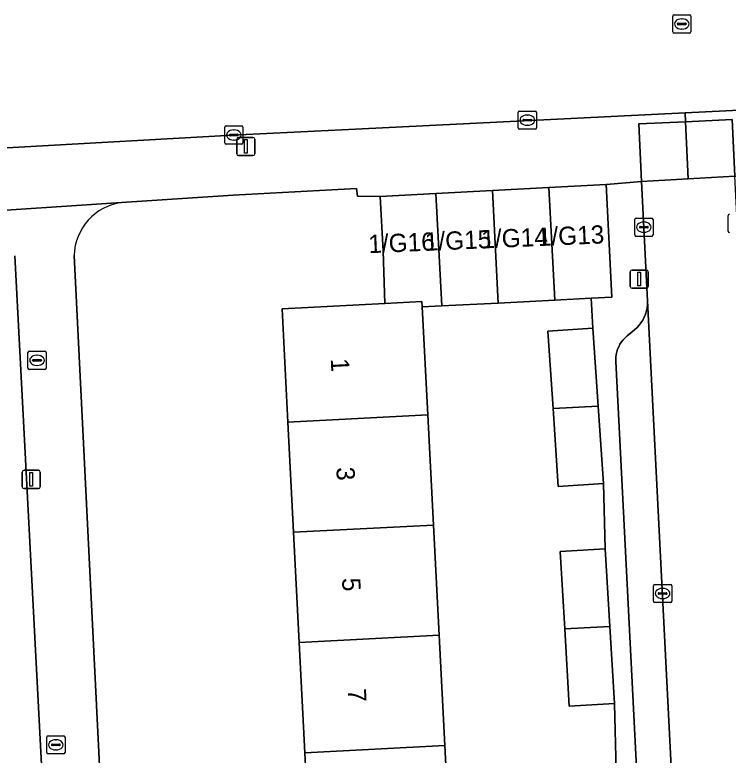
# Model space of a CAD drawing. Extents: x 161084 to 161928, y 385354 to 386522.
# Drawn here: x 161488.06 to 161527.19, y 385712.53 to 385753.12 of the extents above; entities that cross this region are included whole.
import ezdxf

# ---------------------------------------------------------------- set-up
doc = ezdxf.new("R2010")
doc.units = 0
for name, color, linetype in [('IMGEO_Erf', 7, 'Continuous'), ('IMGEO_Kolk', 7, 'Continuous'), ('IMGEO_Lichtmast', 7, 'Continuous'), ('IMGEO_Pand', 7, 'Continuous'), ('IMGEO_Pand_nummerreeks', 7, 'Continuous'), ('IMGEO_Parkeervlak_open', 7, 'Continuous'), ('IMGEO_Rijbaan_lokaal_gesloten', 7, 'Continuous'), ('IMGEO_Rijbaan_lokaal_open', 7, 'Continuous'), ('IMGEO_Rioolput', 7, 'Continuous'), ('IMGEO_Voetpad_open', 7, 'Continuous')]:
    doc.layers.add(name, color=color, linetype=linetype)

msp = doc.modelspace()

# ---------------------------------------------------------------- linework, layer by layer
at = {"layer": 'IMGEO_Erf'}
for points in [[(161504.288, 385706.623), (161503.977, 385712.666), (161503.666, 385718.709), (161503.355, 385724.752), (161503.044, 385730.795), (161502.724, 385737.01), (161508.362, 385737.3), (161508.26, 385740.166), (161508.104, 385743.162), (161506.866, 385743.186), (161506.812, 385743.591), (161500.033, 385743.232), (161493.92, 385742.831)], [(161479.748, 385659.941), (161489.33, 385660.501), (161489.589, 385660.528), (161489.844, 385660.578), (161490.094, 385660.65), (161490.336, 385660.745), (161490.569, 385660.86), (161490.79, 385660.996), (161490.999, 385661.152), (161491.193, 385661.325), (161491.37, 385661.515), (161491.53, 385661.72), (161491.671, 385661.939), (161491.792, 385662.169), (161491.892, 385662.409), (161491.97, 385662.657), (161492.026, 385662.911), (161492.058, 385663.169), (161492.068, 385663.429), (161492.064, 385663.551), (161488.064, 385739.904)], [(161491.321, 385739.927), (161495.099, 385663.765), (161495.126, 385663.49), (161495.177, 385663.218), (161495.253, 385662.951), (161495.352, 385662.693), (161495.473, 385662.444), (161495.616, 385662.207)], [(161517.97, 385723.706), (161520.449, 385723.853), (161520.342, 385727.427), (161517.869, 385727.26), (161517.58, 385731.542), (161517.295, 385735.769), (161519.768, 385735.936), (161519.676, 385737.58), (161517.677, 385737.477), (161514.577, 385737.318), (161511.477, 385737.158), (161510.402, 385737.103), (161510.706, 385731.189), (161511.017, 385725.146), (161511.328, 385719.103), (161511.639, 385713.06), (161511.95, 385707.017)], [(161521.05, 385711.681), (161520.952, 385715.37), (161518.473, 385715.223), (161518.222, 385719.458), (161517.97, 385723.706)]]:
    msp.add_lwpolyline(points, dxfattribs=at)
msp.add_arc((161494.325, 385739.853), 3.005, 97.752, 178.5926, dxfattribs=at)
at = {"layer": 'IMGEO_Kolk'}
for p, q in [((161515.746, 385747.845), (161516.598, 385747.845)), ((161515.671, 385746.919), (161515.671, 385747.771)), ((161516.159, 385747.625), (161516.184, 385747.625)), ((161516.672, 385747.771), (161516.672, 385746.919)), ((161499.65, 385747.03), (161500.502, 385747.03)), ((161515.93, 385747.339), (161515.93, 385747.351)), ((161516.368, 385747.302), (161515.97, 385747.302)), ((161515.973, 385747.388), (161516.371, 385747.388)), ((161516.182, 385747.065), (161516.157, 385747.065)), ((161516.414, 385747.351), (161516.414, 385747.339)), ((161499.575, 385746.104), (161499.575, 385746.956)), ((161500.063, 385746.81), (161500.088, 385746.81)), ((161500.576, 385746.956), (161500.576, 385746.104)), ((161516.598, 385746.845), (161515.746, 385746.845)), ((161499.834, 385746.524), (161499.834, 385746.536)), ((161500.272, 385746.487), (161499.874, 385746.487)), ((161499.877, 385746.573), (161500.275, 385746.573)), ((161500.086, 385746.25), (161500.061, 385746.25)), ((161500.318, 385746.536), (161500.318, 385746.524)), ((161500.502, 385746.03), (161499.65, 385746.03)), ((161522.064, 385741.05), (161522.064, 385741.902)), ((161522.139, 385741.976), (161522.991, 385741.976)), ((161522.552, 385741.756), (161522.577, 385741.756)), ((161523.065, 385741.902), (161523.065, 385741.05)), ((161527.187, 385741.259), (161527.187, 385742.111)), ((161522.323, 385741.47), (161522.323, 385741.482)), ((161522.761, 385741.433), (161522.363, 385741.433)), ((161522.366, 385741.519), (161522.764, 385741.519)), ((161522.807, 385741.482), (161522.807, 385741.47)), ((161522.991, 385740.976), (161522.139, 385740.976)), ((161522.575, 385741.196), (161522.55, 385741.196)), ((161488.784, 385733.754), (161488.784, 385734.606)), ((161488.859, 385734.68), (161489.711, 385734.68)), ((161489.272, 385734.46), (161489.297, 385734.46)), ((161489.785, 385734.606), (161489.785, 385733.754)), ((161489.043, 385734.174), (161489.043, 385734.186)), ((161489.481, 385734.137), (161489.083, 385734.137)), ((161489.086, 385734.223), (161489.484, 385734.223)), ((161489.527, 385734.186), (161489.527, 385734.174)), ((161489.711, 385733.68), (161488.859, 385733.68)), ((161489.295, 385733.9), (161489.27, 385733.9)), ((161523.165, 385721.897), (161524.017, 385721.897)), ((161523.09, 385720.971), (161523.09, 385721.823)), ((161523.392, 385721.44), (161523.79, 385721.44)), ((161523.578, 385721.677), (161523.603, 385721.677)), ((161524.091, 385721.823), (161524.091, 385720.971)), ((161523.349, 385721.391), (161523.349, 385721.403)), ((161523.787, 385721.354), (161523.389, 385721.354)), ((161523.601, 385721.117), (161523.576, 385721.117)), ((161523.833, 385721.403), (161523.833, 385721.391)), ((161524.017, 385720.897), (161523.165, 385720.897)), ((161489.817, 385712.672), (161489.817, 385713.524)), ((161489.892, 385713.598), (161490.744, 385713.598)), ((161490.305, 385713.378), (161490.33, 385713.378)), ((161490.818, 385713.524), (161490.818, 385712.672)), ((161490.076, 385713.092), (161490.076, 385713.104)), ((161490.514, 385713.055), (161490.116, 385713.055)), ((161490.119, 385713.141), (161490.517, 385713.141)), ((161490.56, 385713.104), (161490.56, 385713.092)), ((161490.744, 385712.598), (161489.892, 385712.598)), ((161490.328, 385712.818), (161490.303, 385712.818))]:
    msp.add_line(p, q, dxfattribs=at)
for points in [[(161515.746, 385747.845), (161516.598, 385747.845)], [(161515.671, 385746.919), (161515.671, 385747.771)], [(161516.672, 385747.771), (161516.672, 385746.919)], [(161499.65, 385747.03), (161500.502, 385747.03)], [(161499.575, 385746.104), (161499.575, 385746.956)], [(161500.576, 385746.956), (161500.576, 385746.104)], [(161516.598, 385746.845), (161515.746, 385746.845)], [(161500.502, 385746.03), (161499.65, 385746.03)], [(161522.064, 385741.05), (161522.064, 385741.902)], [(161522.139, 385741.976), (161522.991, 385741.976)], [(161523.065, 385741.902), (161523.065, 385741.05)], [(161527.187, 385741.259), (161527.187, 385742.111)], [(161522.991, 385740.976), (161522.139, 385740.976)], [(161488.784, 385733.754), (161488.784, 385734.606)], [(161488.859, 385734.68), (161489.711, 385734.68)], [(161489.785, 385734.606), (161489.785, 385733.754)], [(161489.711, 385733.68), (161488.859, 385733.68)], [(161523.165, 385721.897), (161524.017, 385721.897)], [(161523.09, 385720.971), (161523.09, 385721.823)], [(161524.091, 385721.823), (161524.091, 385720.971)], [(161524.017, 385720.897), (161523.165, 385720.897)], [(161489.817, 385712.672), (161489.817, 385713.524)], [(161489.892, 385713.598), (161490.744, 385713.598)], [(161490.818, 385713.524), (161490.818, 385712.672)], [(161490.744, 385712.598), (161489.892, 385712.598)]]:
    msp.add_lwpolyline(points, dxfattribs=at)
for centre, radius, start, end in [((161515.748, 385747.769), 0.0765, 91.552, 178.448), ((161515.748, 385747.769), 0.0765, 91.552, 178.448), ((161516.596, 385747.769), 0.0765, 1.552, 88.448), ((161516.596, 385747.769), 0.0765, 1.552, 88.448), ((161499.652, 385746.954), 0.0765, 91.552, 178.448), ((161499.652, 385746.954), 0.0765, 91.552, 178.448), ((161500.5, 385746.954), 0.0765, 1.552, 88.448), ((161500.5, 385746.954), 0.0765, 1.552, 88.448), ((161515.97, 385747.348), 0.0403, 85.8775, 175.7526), ((161515.967, 385747.338), 0.0366, 178.938, 274.7102), ((161516.371, 385747.345), 0.043, 264.8664, 352.4533), ((161516.375, 385747.35), 0.0386, 1.7309, 96.639), ((161515.748, 385746.921), 0.0765, 181.552, 268.448), ((161515.748, 385746.921), 0.0765, 181.552, 268.448), ((161516.596, 385746.921), 0.0765, 271.552, 358.448), ((161516.596, 385746.921), 0.0765, 271.552, 358.448), ((161499.874, 385746.533), 0.0403, 85.8775, 175.7526), ((161499.871, 385746.523), 0.0366, 178.938, 274.7102), ((161500.275, 385746.53), 0.043, 264.8664, 352.4533), ((161500.279, 385746.535), 0.0386, 1.7309, 96.639), ((161499.652, 385746.106), 0.0765, 181.552, 268.448), ((161499.652, 385746.106), 0.0765, 181.552, 268.448), ((161500.5, 385746.106), 0.0765, 271.552, 358.448), ((161500.5, 385746.106), 0.0765, 271.552, 358.448), ((161527.264, 385742.109), 0.0765, 91.552, 178.448), ((161527.264, 385742.109), 0.0765, 91.552, 178.448), ((161522.141, 385741.9), 0.0765, 91.552, 178.448), ((161522.141, 385741.9), 0.0765, 91.552, 178.448), ((161522.989, 385741.9), 0.0765, 1.552, 88.448), ((161522.989, 385741.9), 0.0765, 1.552, 88.448), ((161522.363, 385741.479), 0.0403, 85.8775, 175.7526), ((161522.36, 385741.469), 0.0366, 178.938, 274.7102), ((161522.764, 385741.476), 0.043, 264.8664, 352.4533), ((161522.768, 385741.481), 0.0386, 1.7309, 96.639), ((161522.141, 385741.052), 0.0765, 181.552, 268.448), ((161522.141, 385741.052), 0.0765, 181.552, 268.448), ((161522.989, 385741.052), 0.0765, 271.552, 358.448), ((161522.989, 385741.052), 0.0765, 271.552, 358.448), ((161527.264, 385741.261), 0.0765, 181.552, 268.448), ((161527.264, 385741.261), 0.0765, 181.552, 268.448), ((161488.861, 385734.604), 0.0765, 91.552, 178.448), ((161488.861, 385734.604), 0.0765, 91.552, 178.448), ((161489.709, 385734.604), 0.0765, 1.552, 88.448), ((161489.709, 385734.604), 0.0765, 1.552, 88.448), ((161489.083, 385734.183), 0.0403, 85.8775, 175.7526), ((161489.08, 385734.173), 0.0366, 178.938, 274.7102), ((161489.484, 385734.18), 0.043, 264.8664, 352.4533), ((161489.488, 385734.185), 0.0386, 1.7309, 96.639), ((161488.861, 385733.756), 0.0765, 181.552, 268.448), ((161488.861, 385733.756), 0.0765, 181.552, 268.448), ((161489.709, 385733.756), 0.0765, 271.552, 358.448), ((161489.709, 385733.756), 0.0765, 271.552, 358.448), ((161523.167, 385721.821), 0.0765, 91.552, 178.448), ((161523.167, 385721.821), 0.0765, 91.552, 178.448), ((161524.015, 385721.821), 0.0765, 1.552, 88.448), ((161524.015, 385721.821), 0.0765, 1.552, 88.448), ((161523.389, 385721.4), 0.0403, 85.8775, 175.7526), ((161523.794, 385721.402), 0.0386, 1.7309, 96.639), ((161523.386, 385721.39), 0.0366, 178.938, 274.7102), ((161523.79, 385721.397), 0.043, 264.8664, 352.4533), ((161523.167, 385720.973), 0.0765, 181.552, 268.448), ((161523.167, 385720.973), 0.0765, 181.552, 268.448), ((161524.015, 385720.973), 0.0765, 271.552, 358.448), ((161524.015, 385720.973), 0.0765, 271.552, 358.448), ((161489.894, 385713.522), 0.0765, 91.552, 178.448), ((161489.894, 385713.522), 0.0765, 91.552, 178.448), ((161490.742, 385713.522), 0.0765, 1.552, 88.448), ((161490.742, 385713.522), 0.0765, 1.552, 88.448), ((161490.116, 385713.101), 0.0403, 85.8775, 175.7526), ((161490.113, 385713.091), 0.0366, 178.938, 274.7102), ((161490.517, 385713.098), 0.043, 264.8664, 352.4533), ((161490.521, 385713.103), 0.0386, 1.7309, 96.639), ((161489.894, 385712.674), 0.0765, 181.552, 268.448), ((161489.894, 385712.674), 0.0765, 181.552, 268.448), ((161490.742, 385712.674), 0.0765, 271.552, 358.448), ((161490.742, 385712.674), 0.0765, 271.552, 358.448)]:
    msp.add_arc(centre, radius, start, end, dxfattribs=at)
for centre, major_axis, ratio, start_param, end_param in [((161516.158, 385747.345), (-0.387, 0.002), 0.722429, 4.712389, 7.853982), ((161516.183, 385747.345), (-0.39, 0.002), 0.717154, 1.570796, 4.712389), ((161500.062, 385746.53), (-0.387, 0.002), 0.722429, 4.712389, 7.853982), ((161500.087, 385746.53), (-0.39, 0.002), 0.717154, 1.570796, 4.712389), ((161522.551, 385741.476), (-0.387, 0.002), 0.722429, 4.712389, 7.853982), ((161522.576, 385741.476), (-0.39, 0.002), 0.717154, 1.570796, 4.712389), ((161489.271, 385734.18), (-0.387, 0.002), 0.722429, 4.712389, 7.853982), ((161489.296, 385734.18), (-0.39, 0.002), 0.717154, 1.570796, 4.712389), ((161523.577, 385721.397), (-0.387, 0.002), 0.722429, 4.712389, 7.853982), ((161523.602, 385721.397), (-0.39, 0.002), 0.717154, 1.570796, 4.712389), ((161490.304, 385713.098), (-0.387, 0.002), 0.722429, 4.712389, 7.853982), ((161490.329, 385713.098), (-0.39, 0.002), 0.717154, 1.570796, 4.712389)]:
    msp.add_ellipse(centre, major_axis=major_axis, ratio=ratio, start_param=start_param, end_param=end_param, dxfattribs=at)
at = {"layer": 'IMGEO_Lichtmast'}
for p, q in [((161500.234, 385745.503), (161500.234, 385746.303)), ((161500.234, 385746.303), (161500.234, 385745.503)), ((161500.334, 385746.403), (161501.124, 385746.403)), ((161501.124, 385746.403), (161500.334, 385746.403)), ((161501.224, 385746.303), (161501.224, 385745.503)), ((161501.224, 385745.503), (161501.224, 385746.303)), ((161501.124, 385745.403), (161500.334, 385745.403)), ((161500.334, 385745.403), (161501.124, 385745.403)), ((161521.812, 385738.229), (161521.812, 385739.029)), ((161521.812, 385739.029), (161521.812, 385738.229)), ((161521.912, 385739.129), (161522.702, 385739.129)), ((161522.702, 385739.129), (161521.912, 385739.129)), ((161522.802, 385739.029), (161522.802, 385738.229)), ((161522.802, 385738.229), (161522.802, 385739.029)), ((161522.702, 385738.129), (161521.912, 385738.129)), ((161521.912, 385738.129), (161522.702, 385738.129)), ((161488.469, 385727.248), (161488.469, 385728.048)), ((161488.469, 385728.048), (161488.469, 385727.248)), ((161488.569, 385728.148), (161489.359, 385728.148)), ((161489.359, 385728.148), (161488.569, 385728.148)), ((161489.459, 385728.048), (161489.459, 385727.248)), ((161489.459, 385727.248), (161489.459, 385728.048)), ((161489.359, 385727.148), (161488.569, 385727.148)), ((161488.569, 385727.148), (161489.359, 385727.148))]:
    msp.add_line(p, q, dxfattribs=at)
for points in [[(161500.654, 385746.278), (161500.804, 385746.278), (161500.804, 385745.528), (161500.654, 385745.528), (161500.654, 385746.278)], [(161522.232, 385739.004), (161522.382, 385739.004), (161522.382, 385738.254), (161522.232, 385738.254), (161522.232, 385739.004)], [(161488.889, 385728.023), (161489.039, 385728.023), (161489.039, 385727.273), (161488.889, 385727.273), (161488.889, 385728.023)]]:
    msp.add_lwpolyline(points, dxfattribs=at)
for centre, start, end in [((161500.334, 385746.303), 90, 180), ((161500.334, 385746.303), 90, 180), ((161501.124, 385746.303), 0, 90), ((161501.124, 385746.303), 360, 90), ((161500.334, 385745.503), 180, 270), ((161500.334, 385745.503), 180, 270), ((161501.124, 385745.503), 270, 0), ((161501.124, 385745.503), 270, 0), ((161521.912, 385739.029), 90, 180), ((161521.912, 385739.029), 90, 180), ((161522.702, 385739.029), 0, 90), ((161522.702, 385739.029), 360, 90), ((161521.912, 385738.229), 180, 270), ((161521.912, 385738.229), 180, 270), ((161522.702, 385738.229), 270, 0), ((161522.702, 385738.229), 270, 0), ((161488.569, 385728.048), 90, 180), ((161488.569, 385728.048), 90, 180), ((161489.359, 385728.048), 0, 90), ((161489.359, 385728.048), 360, 90), ((161488.569, 385727.248), 180, 270), ((161488.569, 385727.248), 180, 270), ((161489.359, 385727.248), 270, 0), ((161489.359, 385727.248), 270, 0)]:
    msp.add_arc(centre, 0.1, start, end, dxfattribs=at)
at = {"layer": 'IMGEO_Pand'}
for points in [[(161520.498, 385743.809), (161517.359, 385743.645), (161517.677, 385737.477), (161519.676, 385737.58), (161520.808, 385737.638)], [(161514.26, 385743.483), (161511.16, 385743.322), (161511.477, 385737.158), (161514.577, 385737.318)], [(161517.359, 385743.645), (161514.26, 385743.483), (161514.577, 385737.318), (161517.677, 385737.477)], [(161511.16, 385743.322), (161508.104, 385743.162), (161508.26, 385740.166), (161508.362, 385737.3), (161510.387, 385737.404), (161510.402, 385737.103), (161511.477, 385737.158)], [(161508.362, 385737.3), (161502.724, 385737.01), (161503.044, 385730.795), (161510.706, 385731.189), (161510.402, 385737.103), (161510.387, 385737.404)], [(161519.768, 385735.936), (161517.295, 385735.769), (161517.58, 385731.542), (161520.056, 385731.67)], [(161520.056, 385731.67), (161517.58, 385731.542), (161517.869, 385727.26), (161520.342, 385727.427)], [(161503.044, 385730.795), (161503.355, 385724.752), (161511.017, 385725.146), (161510.706, 385731.189)], [(161511.328, 385719.103), (161511.017, 385725.146), (161503.355, 385724.752), (161503.666, 385718.709)], [(161520.449, 385723.853), (161517.97, 385723.706), (161518.222, 385719.458), (161520.702, 385719.585)], [(161520.702, 385719.585), (161518.222, 385719.458), (161518.473, 385715.223), (161520.952, 385715.37)], [(161511.639, 385713.06), (161511.328, 385719.103), (161503.666, 385718.709), (161503.977, 385712.666)], [(161503.977, 385712.666), (161504.288, 385706.623), (161511.95, 385707.017), (161511.639, 385713.06)]]:
    msp.add_lwpolyline(points, close=True, dxfattribs=at)
at = {"layer": 'IMGEO_Parkeervlak_open'}
msp.add_lwpolyline([(161526.054, 385672.673), (161522.77, 385737.447), (161522.771, 385737.414), (161522.765, 385737.235), (161522.743, 385737.058), (161522.705, 385736.883), (161522.652, 385736.712), (161522.584, 385736.547), (161522.502, 385736.389), (161522.405, 385736.238), (161522.296, 385736.097), (161522.174, 385735.966), (161522.041, 385735.846), (161521.644, 385735.519), (161521.531, 385735.418), (161521.428, 385735.307), (161521.335, 385735.187), (161521.253, 385735.06), (161521.183, 385734.926), (161521.125, 385734.786), (161521.08, 385734.641), (161521.048, 385734.493), (161521.029, 385734.343), (161521.024, 385734.192), (161521.026, 385734.119), (161523.932, 385677.02)], dxfattribs=at)
at = {"layer": 'IMGEO_Rijbaan_lokaal_gesloten'}
msp.add_lwpolyline([(161219.21, 385731.574), (161226.143, 385732.277), (161227.672, 385732.492), (161228.871, 385732.544), (161235.991, 385732.925), (161235.882, 385734.948), (161276.893, 385737.129), (161276.964, 385735.09), (161280.741, 385735.276), (161299.274, 385736.216), (161307.516, 385736.632), (161344.089, 385738.537), (161374.123, 385739.983), (161392.28, 385740.871), (161410.143, 385741.745), (161419.016, 385742.246), (161440.186, 385743.38), (161458.492, 385744.297), (161476.551, 385745.201), (161500, 385746.526), (161506.744, 385746.859), (161524.82, 385747.75), (161543.029, 385748.648), (161566.659, 385749.814)], dxfattribs=at)
at = {"layer": 'IMGEO_Rijbaan_lokaal_open'}
msp.add_lwpolyline([(161531.187, 385672.772), (161527.885, 385737.854), (161527.559, 385744.275), (161524.999, 385744.128), (161522.438, 385743.98), (161522.77, 385737.447), (161526.054, 385672.673)], dxfattribs=at)
at = {"layer": 'IMGEO_Rioolput'}
for p, q in [((161524.218, 385753.12), (161525.07, 385753.12)), ((161524.143, 385752.194), (161524.143, 385753.046)), ((161524.631, 385752.9), (161524.656, 385752.9)), ((161525.144, 385753.046), (161525.144, 385752.194)), ((161524.402, 385752.614), (161524.402, 385752.626)), ((161524.84, 385752.577), (161524.442, 385752.577)), ((161524.445, 385752.663), (161524.843, 385752.663)), ((161524.654, 385752.34), (161524.629, 385752.34)), ((161524.886, 385752.626), (161524.886, 385752.614)), ((161525.07, 385752.12), (161524.218, 385752.12))]:
    msp.add_line(p, q, dxfattribs=at)
for points in [[(161524.218, 385753.12), (161525.07, 385753.12)], [(161524.143, 385752.194), (161524.143, 385753.046)], [(161525.144, 385753.046), (161525.144, 385752.194)], [(161525.07, 385752.12), (161524.218, 385752.12)]]:
    msp.add_lwpolyline(points, dxfattribs=at)
for centre, radius, start, end in [((161524.22, 385753.044), 0.0765, 91.552, 178.448), ((161524.22, 385753.044), 0.0765, 91.552, 178.448), ((161525.068, 385753.044), 0.0765, 1.552, 88.448), ((161525.068, 385753.044), 0.0765, 1.552, 88.448), ((161524.442, 385752.623), 0.0403, 85.8775, 175.7526), ((161524.439, 385752.613), 0.0366, 178.938, 274.7102), ((161524.843, 385752.62), 0.043, 264.8664, 352.4533), ((161524.847, 385752.625), 0.0386, 1.7309, 96.639), ((161524.22, 385752.196), 0.0765, 181.552, 268.448), ((161524.22, 385752.196), 0.0765, 181.552, 268.448), ((161525.068, 385752.196), 0.0765, 271.552, 358.448), ((161525.068, 385752.196), 0.0765, 271.552, 358.448)]:
    msp.add_arc(centre, radius, start, end, dxfattribs=at)
for centre, major_axis, ratio, start_param, end_param in [((161524.63, 385752.62), (-0.387, 0.002), 0.722429, 4.712389, 7.853982), ((161524.655, 385752.62), (-0.39, 0.002), 0.717154, 1.570796, 4.712389)]:
    msp.add_ellipse(centre, major_axis=major_axis, ratio=ratio, start_param=start_param, end_param=end_param, dxfattribs=at)
at = {"layer": 'IMGEO_Voetpad_open'}
for points in [[(161570.507, 385750), (161566.659, 385749.814), (161543.029, 385748.648), (161524.82, 385747.75), (161524.844, 385747.262), (161527.405, 385747.388), (161527.559, 385744.275), (161529.539, 385744.271), (161532.6, 385744.424), (161535.715, 385744.58), (161538.829, 385744.735), (161541.941, 385744.89), (161543.167, 385745.005), (161543.091, 385745.644), (161551.626, 385745.977), (161551.928, 385746.013), (161559.952, 385746.361), (161560.356, 385746.351), (161572.848, 385746.941)], [(161485.103, 385742.243), (161493.92, 385742.831), (161500.033, 385743.232), (161506.812, 385743.591), (161506.866, 385743.186), (161508.104, 385743.162), (161511.16, 385743.322), (161514.26, 385743.483), (161517.359, 385743.645), (161520.498, 385743.809), (161522.438, 385743.98), (161522.282, 385747.136), (161524.844, 385747.262), (161524.82, 385747.75), (161506.744, 385746.859), (161500, 385746.526), (161476.551, 385745.201)], [(161523.932, 385677.02), (161521.026, 385734.119), (161521.024, 385734.192), (161521.029, 385734.343), (161521.048, 385734.493), (161521.08, 385734.641), (161521.125, 385734.786), (161521.183, 385734.926), (161521.253, 385735.06), (161521.335, 385735.187), (161521.428, 385735.307), (161521.531, 385735.418), (161521.644, 385735.519), (161522.041, 385735.846), (161522.174, 385735.966), (161522.296, 385736.097), (161522.405, 385736.238), (161522.502, 385736.389), (161522.584, 385736.547), (161522.652, 385736.712), (161522.705, 385736.883), (161522.743, 385737.058), (161522.765, 385737.235), (161522.771, 385737.414), (161522.77, 385737.447), (161522.438, 385743.98), (161520.498, 385743.809), (161520.808, 385737.638), (161519.676, 385737.58), (161519.768, 385735.936), (161520.056, 385731.67), (161520.342, 385727.427), (161520.449, 385723.853), (161520.702, 385719.585), (161520.952, 385715.37), (161521.05, 385711.681)], [(161493.92, 385742.831), (161485.103, 385742.243)], [(161488.064, 385739.904), (161492.064, 385663.551), (161492.068, 385663.429), (161492.058, 385663.169), (161492.026, 385662.911), (161491.97, 385662.657), (161491.892, 385662.409), (161491.792, 385662.169)], [(161495.616, 385662.207), (161495.473, 385662.444), (161495.352, 385662.693), (161495.253, 385662.951), (161495.177, 385663.218), (161495.126, 385663.49), (161495.099, 385663.765), (161491.321, 385739.927)]]:
    msp.add_lwpolyline(points, dxfattribs=at)
for points in [[(161524.844, 385747.262), (161522.282, 385747.136), (161522.438, 385743.98), (161524.999, 385744.128)], [(161527.405, 385747.388), (161524.844, 385747.262), (161524.999, 385744.128), (161527.559, 385744.275)]]:
    msp.add_lwpolyline(points, close=True, dxfattribs=at)
msp.add_arc((161494.325, 385739.853), 3.005, 97.752, 178.5926, dxfattribs=at)

# ---------------------------------------------------------------- texts
at = {"layer": 'IMGEO_Pand_nummerreeks'}
for s, rotation, p in [('1/G15', 2.4064, (161510.572, 385740.179)), ('1/G14', 2.4064, (161513.671, 385740.309)), ('1/G13', 2.4064, (161516.77, 385740.439)), ('1/G16', 2.4064, (161507.473, 385740.049)), ('1', 272.9455, (161505.388, 385734.264)), ('3', 272.9455, (161505.695, 385728.306)), ('5', 272.9455, (161506.007, 385722.235)), ('7', 272.9455, (161506.32, 385716.163))]:
    msp.add_text(s, height=1, rotation=rotation, dxfattribs=at).set_placement(p)

doc.saveas('drawing.dxf')
